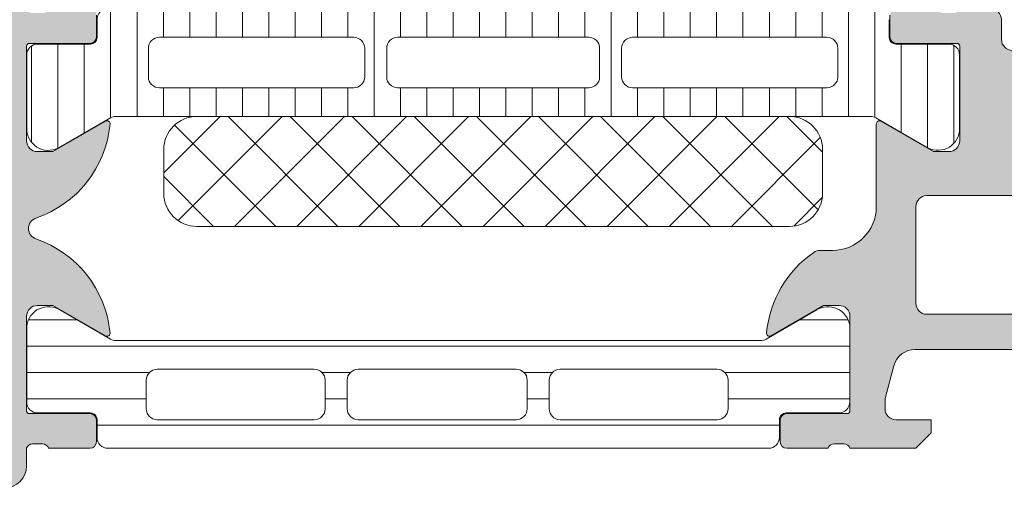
# Model space of a CAD drawing. Header units: millimetres. Extents: x 213386 to 506888, y 183055 to 450952.
# Tile 883 of 1056: x 399549 to 399594, y 334446 to 334467. Entities that reach past the tile are written whole.
import ezdxf

# ---------------------------------------------------------------- set-up
doc = ezdxf.new("R2010")
doc.units = ezdxf.units.MM
doc.layers.add('FASÁDA DETAILNÍ', color=255, linetype='Continuous', lineweight=0)
doc.layers.add('NOVA', color=255, linetype='Continuous', lineweight=0)

# ---------------------------------------------------------------- blocks, each defined once
blk = doc.blocks.new('A$C69D17D4D')
at = {"layer": 'FASÁDA DETAILNÍ'}
h = blk.add_hatch(color=256, dxfattribs=at)
edge = h.paths.add_edge_path()
edge.add_arc((1643.317992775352, 16764.49986385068), 0.5000674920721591, 0.007732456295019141, 89.99226754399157)
edge.add_line((1643.318060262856, 16764.99993133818), (1639.318060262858, 16764.99993133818))
edge.add_arc((1639.31812775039, 16764.49986385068), 0.5000674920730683, 90.00773245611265, 179.992267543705)
edge.add_line((1638.818060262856, 16764.49993133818), (1638.818060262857, 16763.19988251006))
edge.add_arc((1639.318097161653, 16763.19991940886), 0.5000369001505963, 180.0042279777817, 269.9957720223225)
edge.add_line((1639.318060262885, 16762.69988251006), (1639.818060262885, 16762.69988251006))
edge.add_line((1639.818060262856, 16762.69988251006), (1639.818060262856, 16763.69988251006))
edge.add_line((1639.818060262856, 16763.69988251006), (1641.318060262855, 16763.69988251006))
edge.add_arc((1641.318097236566, 16762.69991948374), 0.9999630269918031, -0.002118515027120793, 90.0021185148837, ccw=False)
edge.add_line((1642.318060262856, 16762.69988251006), (1642.318060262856, 16758.69988251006))
edge.add_arc((1641.31798339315, 16758.69995937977), 1.000076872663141, 270.00440397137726, 359.99559602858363, ccw=False)
edge.add_line((1641.318060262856, 16757.69988251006), (1639.818060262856, 16757.69988251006))
edge.add_line((1639.818060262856, 16757.69988251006), (1639.818060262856, 16758.69988251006))
edge.add_line((1639.818060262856, 16758.69988251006), (1639.318060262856, 16758.69988251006))
edge.add_arc((1639.318002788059, 16758.19993998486), 0.499942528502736, 89.99341311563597, 180.0065868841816)
edge.add_line((1638.818060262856, 16758.19988251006), (1638.818060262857, 16755.39989471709))
edge.add_arc((1639.318060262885, 16755.39989471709), 0.5000000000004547, 180, 270.000000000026)
edge.add_line((1639.318060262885, 16754.89989471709), (1639.518060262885, 16754.89989471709))
edge.add_arc((1639.518060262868, 16755.39989471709), 0.5, 270, 360)
edge.add_line((1640.018060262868, 16755.39989471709), (1640.018060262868, 16755.89989471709))
edge.add_arc((1640.518095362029, 16755.89985961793), 0.5000351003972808, 90.00402178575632, 179.9959782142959, ccw=False)
edge.add_line((1640.518060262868, 16756.39989471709), (1641.318063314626, 16756.39989471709))
edge.add_arc((1641.31804675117, 16755.89987815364), 0.5000165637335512, 0.0018979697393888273, 89.99810203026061, ccw=False)
edge.add_line((1641.818063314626, 16755.89989471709), (1641.818063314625, 16724.59990082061))
edge.add_line((1641.818063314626, 16724.59990082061), (1641.38566668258, 16718.56144319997))
edge.add_arc((1640.386446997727, 16718.59989926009), 0.9999594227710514, 270.00000000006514, 357.79599713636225, ccw=False)
edge.add_line((1640.386446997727, 16717.59993983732), (1633.717994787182, 16717.59993983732))
edge.add_arc((1633.717994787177, 16718.09993983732), 0.5, 179.9999999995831, 269.99999999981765, ccw=False)
edge.add_line((1633.217994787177, 16718.09993983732), (1633.217994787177, 16718.99993983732))
edge.add_arc((1632.717994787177, 16718.99993983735), 0.4999999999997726, 0, 90.00000000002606)
edge.add_line((1632.717994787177, 16719.49993983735), (1631.317993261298, 16719.49993983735))
edge.add_arc((1631.050472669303, 16719.57877628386), 0.2788950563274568, 268.835410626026, 343.580123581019, ccw=False)
edge.add_line((1631.044804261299, 16719.29993883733), (1630.591210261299, 16719.29993883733))
edge.add_arc((1630.585549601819, 16719.57880693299), 0.2789255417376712, 196.4245945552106, 271.1628700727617, ccw=False)
edge.add_line((1630.31800626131, 16719.49993983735), (1628.437995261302, 16719.49993983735))
edge.add_arc((1628.43799526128, 16719.19993983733), 0.3000000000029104, 89.99999999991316, 179.9999999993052)
edge.add_line((1628.137995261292, 16719.19993983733), (1628.137995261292, 16718.21996551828))
edge.add_arc((1628.43799526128, 16718.21996551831), 0.2999999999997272, 180.0000000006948, 270.0000000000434)
edge.add_line((1628.43799526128, 16717.91996551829), (1631.19799326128, 16717.91996551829))
edge.add_arc((1631.197993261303, 16717.79996551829), 0.1199999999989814, 0, 90.00000000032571, ccw=False)
edge.add_line((1631.317993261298, 16717.79996551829), (1631.317993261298, 16713.49993983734))
edge.add_arc((1630.817993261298, 16713.49993983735), 0.5, -90, 0, ccw=False)
edge.add_line((1630.817993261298, 16712.99993983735), (1630.117993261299, 16712.99993983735))
edge.add_line((1630.117993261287, 16712.99993983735), (1627.725172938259, 16714.38143529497))
edge.add_arc((1627.65611304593, 16714.26182005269), 0.1381197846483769, 60.00000000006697, 180)
edge.add_line((1627.517993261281, 16714.26182005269), (1627.517993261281, 16710.49993983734))
edge.add_arc((1625.517993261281, 16710.49993983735), 1.999999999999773, -89.99999999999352, 0, ccw=False)
edge.add_line((1625.517993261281, 16708.49993983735), (1624.949997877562, 16708.49993983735))
edge.add_arc((1624.949997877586, 16707.99993983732), 0.500000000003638, 90.0000000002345, 124.4790717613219)
edge.add_arc((1627.497471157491, 16704.29044123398), 4.999999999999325, 124.4790717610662, 174.6507719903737)
edge.add_arc((1622.656119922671, 16704.73805962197), 0.138119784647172, 172.2975625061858, 299.9999999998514)
edge.add_line((1622.725179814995, 16704.61844437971), (1625.118000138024, 16705.99993983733))
edge.add_line((1625.118000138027, 16705.99993983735), (1625.818000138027, 16705.99993983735))
edge.add_arc((1625.818000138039, 16705.49993983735), 0.5, 0, 90, ccw=False)
edge.add_line((1626.318000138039, 16705.49993983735), (1626.318000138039, 16701.19991415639))
edge.add_arc((1626.198000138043, 16701.19991415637), 0.1199999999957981, -90.00000000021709, 0, ccw=False)
edge.add_line((1626.198000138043, 16701.07991415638), (1623.438002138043, 16701.07991415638))
edge.add_arc((1623.43800213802, 16700.77991415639), 0.3000000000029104, 89.99999999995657, 179.9999999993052)
edge.add_line((1623.138002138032, 16700.77991415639), (1623.138002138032, 16699.79993983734))
edge.add_arc((1623.43800213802, 16699.79993983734), 0.2999999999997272, 180.0000000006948, 270.0000000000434)
edge.add_line((1623.43800213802, 16699.49993983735), (1625.318013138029, 16699.49993983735))
edge.add_arc((1625.58555647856, 16699.42107274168), 0.2789255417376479, 88.83712992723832, 163.5754054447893, ccw=False)
edge.add_line((1625.591217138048, 16699.69994083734), (1626.044811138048, 16699.69994083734))
edge.add_arc((1626.050479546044, 16699.42110339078), 0.2788950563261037, 16.41987641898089, 91.16458937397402, ccw=False)
edge.add_line((1626.318000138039, 16699.49993983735), (1629.318058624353, 16699.49993983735))
edge.add_line((1629.31805862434, 16699.49993983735), (1630.018161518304, 16700.20001220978))
edge.add_line((1630.018161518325, 16700.20001220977), (1630.018161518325, 16700.80001831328))
edge.add_line((1630.018161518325, 16700.80001831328), (1628.418155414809, 16700.80001831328))
edge.add_arc((1628.418164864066, 16701.30002776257), 0.5000094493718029, 180.0010827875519, 269.99891721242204, ccw=False)
edge.add_line((1627.918155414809, 16701.30001831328), (1627.918155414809, 16701.69544639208))
edge.add_arc((1628.41815541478, 16701.69544639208), 0.4999999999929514, 164.9999999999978, 180, ccw=False)
edge.add_line((1627.935192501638, 16701.82485591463), (1628.319401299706, 16703.25874266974))
edge.add_arc((1629.28532712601, 16702.99992362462), 1.000000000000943, 89.99999999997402, 164.9999999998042, ccw=False)
edge.add_line((1629.28532712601, 16703.99992362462), (1635.018149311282, 16703.99992362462))
edge.add_line((1635.018149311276, 16703.99992362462), (1635.018149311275, 16700.80001831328))
edge.add_line((1635.018149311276, 16700.80001831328), (1634.218161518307, 16700.80001831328))
edge.add_line((1634.218161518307, 16700.80001831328), (1634.218161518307, 16700.20001220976))
edge.add_line((1634.218161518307, 16700.20001220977), (1635.430594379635, 16699.50003052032))
edge.add_line((1635.430594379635, 16699.50003052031), (1636.518149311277, 16699.50003052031))
edge.add_line((1636.518149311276, 16699.50003052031), (1636.518149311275, 16714.49993983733))
edge.add_arc((1637.018149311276, 16714.49993983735), 0.5000000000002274, 90, 180, ccw=False)
edge.add_line((1637.018149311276, 16714.99993983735), (1642.818060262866, 16714.99993983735))
edge.add_arc((1642.818060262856, 16715.99993983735), 1, 269.999999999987, 360)
edge.add_line((1643.818060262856, 16715.99993983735), (1643.818060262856, 16764.4999313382))
edge = h.paths.add_edge_path(flags=16)
edge.add_line((1634.218161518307, 16705.59992362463), (1629.818161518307, 16705.59992362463))
edge.add_arc((1629.818161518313, 16706.09992362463), 0.5, 180, 270, ccw=False)
edge.add_line((1629.318161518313, 16706.09992362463), (1629.318161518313, 16710.49992362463))
edge.add_arc((1629.818161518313, 16710.49992362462), 0.5, 90, 180, ccw=False)
edge.add_line((1629.818161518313, 16710.99992362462), (1634.218161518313, 16710.99992362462))
edge.add_arc((1634.218161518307, 16710.49992362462), 0.5, 0, 90, ccw=False)
edge.add_line((1634.718161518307, 16710.49992362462), (1634.718161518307, 16706.09992362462))
edge.add_arc((1634.218161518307, 16706.09992362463), 0.5, -90, 0, ccw=False)
h = blk.add_hatch(color=256, dxfattribs=at)
edge = h.paths.add_edge_path()
edge.add_arc((1588.938067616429, 16701.20006205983), 0.1199999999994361, 180, 270.0000000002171)
edge.add_line((1588.938067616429, 16701.08006205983), (1591.698065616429, 16701.08006205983))
edge.add_arc((1591.698065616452, 16700.78006205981), 0.3000000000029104, 6.947971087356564e-10, 90.00000000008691, ccw=False)
edge.add_line((1591.998065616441, 16700.78006205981), (1591.998065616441, 16699.80008774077))
edge.add_arc((1591.698065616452, 16699.80008774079), 0.2999999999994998, 269.99999999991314, 359.9999999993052, ccw=False)
edge.add_line((1591.698065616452, 16699.50008774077), (1589.818054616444, 16699.50008774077))
edge.add_arc((1589.550511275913, 16699.42122064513), 0.2789255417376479, 16.42459455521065, 91.16287007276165)
edge.add_line((1589.544850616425, 16699.70008874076), (1589.091256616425, 16699.70008874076))
edge.add_arc((1589.085588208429, 16699.42125129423), 0.2788950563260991, 88.83541062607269, 163.5801235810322)
edge.add_line((1588.818067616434, 16699.50008774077), (1588.818067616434, 16698.69991302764))
edge.add_arc((1587.818067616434, 16698.69991302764), 0.9999999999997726, -89.99999999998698, 0, ccw=False)
edge.add_line((1587.818067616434, 16697.69991302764), (1584.318060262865, 16697.69991302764))
edge.add_arc((1584.318080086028, 16698.69993285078), 1.000019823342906, 180.0011357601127, 269.99886423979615, ccw=False)
edge.add_line((1583.318060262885, 16698.69991302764), (1583.318060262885, 16699.19991302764))
edge.add_line((1583.318060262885, 16699.19991302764), (1585.818060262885, 16699.19991302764))
edge.add_arc((1585.818014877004, 16700.19995841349), 1.000045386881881, 270.0026002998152, 359.99739970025)
edge.add_line((1586.818060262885, 16700.19991302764), (1586.818060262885, 16701.49993133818))
edge.add_arc((1585.818007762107, 16701.49987883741), 1.000052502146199, 0.003007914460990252, 89.99699208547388)
edge.add_line((1585.818060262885, 16702.49993133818), (1578.818060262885, 16702.49993133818))
edge.add_arc((1578.318060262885, 16701.97480958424), 0.7250881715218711, 46.4038161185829, 133.5961838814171)
edge.add_line((1577.818060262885, 16702.49993133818), (1571.78397212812, 16702.49993133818))
edge.add_arc((1571.784024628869, 16701.49987883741), 1.00005250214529, 90.00300791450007, 179.996992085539)
edge.add_line((1570.78397212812, 16701.49993133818), (1570.78397212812, 16700.19991302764))
edge.add_arc((1571.784017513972, 16700.19995841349), 1.000045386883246, 180.00260029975, 269.9973997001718)
edge.add_line((1571.78397212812, 16699.19991302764), (1573.318060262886, 16699.19991302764))
edge.add_line((1573.318060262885, 16699.19991302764), (1573.318060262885, 16698.59990692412))
edge.add_line((1573.318060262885, 16698.59990692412), (1572.21805415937, 16697.49993133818))
edge.add_line((1572.21805415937, 16697.49993133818), (1568.818060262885, 16697.49993133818))
edge.add_line((1568.818060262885, 16697.49993133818), (1568.818060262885, 16724.49983215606))
edge.add_line((1568.818060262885, 16724.49983215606), (1572.218054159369, 16724.49983215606))
edge.add_line((1572.218054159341, 16724.49983215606), (1573.318060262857, 16723.39985657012))
edge.add_line((1573.318060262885, 16723.39985657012), (1573.318060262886, 16722.7998504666))
edge.add_line((1573.318060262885, 16722.7998504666), (1571.78397212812, 16722.7998504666))
edge.add_arc((1571.784017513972, 16721.79980508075), 1.000045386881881, 90.00260029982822, 179.9973997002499)
edge.add_line((1570.78397212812, 16721.7998504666), (1570.78397212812, 16720.49983215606))
edge.add_arc((1571.784024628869, 16720.49988465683), 1.000052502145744, 180.003007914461, 269.9969920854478)
edge.add_line((1571.783972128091, 16719.49983215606), (1577.818060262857, 16719.49983215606))
edge.add_arc((1578.318060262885, 16720.02495391), 0.7250881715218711, 226.4038161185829, 313.5961838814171)
edge.add_line((1578.818060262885, 16719.49983215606), (1585.818060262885, 16719.49983215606))
edge.add_arc((1585.818007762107, 16720.49988465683), 1.00005250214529, 270.0030079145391, 359.996992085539)
edge.add_line((1586.818060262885, 16720.49983215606), (1586.818060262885, 16721.7998504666))
edge.add_arc((1585.818014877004, 16721.79980508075), 1.000045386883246, 0.00260029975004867, 89.9973997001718)
edge.add_line((1585.818060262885, 16722.7998504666), (1583.318060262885, 16722.7998504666))
edge.add_line((1583.318060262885, 16722.7998504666), (1583.318060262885, 16723.2998504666))
edge.add_arc((1584.318080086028, 16723.29983064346), 1.00001982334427, 90.00113576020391, 179.9988642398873, ccw=False)
edge.add_line((1584.318060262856, 16724.2998504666), (1588.818060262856, 16724.2998504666))
edge.add_arc((1588.818070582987, 16723.7998607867), 0.4999896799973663, -0.0011826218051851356, 90.00118262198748, ccw=False)
edge.add_line((1589.318060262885, 16723.7998504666), (1589.318060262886, 16722.7998504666))
edge.add_line((1589.318060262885, 16722.7998504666), (1588.518057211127, 16722.7998504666))
edge.add_line((1588.518057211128, 16722.7998504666), (1588.518057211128, 16719.79983520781))
edge.add_arc((1588.818064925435, 16719.79983251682), 0.3000077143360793, 179.9994860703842, 270.0005139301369)
edge.add_arc((1589.085588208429, 16719.57866124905), 0.2788950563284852, 196.4198764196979, 271.1645893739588)
edge.add_line((1589.091256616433, 16719.29982380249), (1589.544850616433, 16719.29982380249))
edge.add_arc((1589.550511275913, 16719.57869189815), 0.2789255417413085, 268.8371299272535, 343.5754054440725)
edge.add_line((1589.818054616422, 16719.49982480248), (1591.698065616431, 16719.49982480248))
edge.add_arc((1591.698065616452, 16719.19982480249), 0.2999999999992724, 0, 90.00000000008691, ccw=False)
edge.add_line((1591.998065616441, 16719.19982480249), (1591.998065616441, 16718.21985048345))
edge.add_arc((1591.698065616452, 16718.21985048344), 0.2999999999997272, -90.00000000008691, 0, ccw=False)
edge.add_line((1591.698065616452, 16717.91985048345), (1588.938067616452, 16717.91985048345))
edge.add_arc((1588.938067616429, 16717.79985048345), 0.1200000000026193, 89.99999999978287, 179.999999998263)
edge.add_line((1588.818067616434, 16717.79985048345), (1588.818067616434, 16713.4998248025))
edge.add_arc((1589.318067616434, 16713.49982480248), 0.5, 180, 269.9999999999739)
edge.add_line((1589.318067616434, 16712.99982480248), (1590.018067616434, 16712.99982480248))
edge.add_line((1590.018067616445, 16712.99982480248), (1592.410887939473, 16714.3813202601))
edge.add_arc((1592.479947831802, 16714.26170501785), 0.1381197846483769, -7.7024374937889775, 119.99999999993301, ccw=False)
edge.add_arc((1587.638596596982, 16714.70932340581), 4.999999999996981, 288.7094007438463, 354.6507719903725, ccw=False)
edge.add_arc((1589.402822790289, 16709.49995627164), 0.4999999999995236, 108.7094007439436, 251.2905992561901)
edge.add_arc((1587.638596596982, 16704.29058913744), 5.000000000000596, 5.349228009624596, 71.29059925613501, ccw=False)
edge.add_arc((1592.479947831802, 16704.73820752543), 0.1381197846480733, -120.00000000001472, 7.702437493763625, ccw=False)
edge.add_line((1592.410887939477, 16704.61859228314), (1590.01806761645, 16706.00008774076))
edge.add_line((1590.018067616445, 16706.00008774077), (1589.318067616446, 16706.00008774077))
edge.add_arc((1589.318067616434, 16705.50008774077), 0.5, 89.99999999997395, 180)
edge.add_line((1588.818067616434, 16705.50008774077), (1588.818067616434, 16701.20006205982))
edge = h.paths.add_edge_path(flags=16)
edge.add_arc((1570.918066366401, 16716.49983978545), 0.5, 90, 180)
edge.add_line((1570.418066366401, 16716.49983978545), (1570.418066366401, 16704.49993133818))
edge.add_arc((1570.918066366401, 16704.49993133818), 0.5, 180, 270)
edge.add_line((1570.918066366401, 16703.99993133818), (1586.618048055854, 16703.99993133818))
edge.add_arc((1586.618048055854, 16704.49993133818), 0.5, 270, 360)
edge.add_line((1587.118048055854, 16704.49993133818), (1587.118048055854, 16716.49983978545))
edge.add_arc((1586.618048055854, 16716.49983978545), 0.5, 0, 90)
edge.add_line((1586.618048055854, 16716.99983978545), (1585.118048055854, 16716.99983978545))
edge.add_line((1585.118048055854, 16716.99983978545), (1585.118048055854, 16717.49983978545))
edge.add_arc((1584.618048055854, 16717.49983978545), 0.5, 0, 90)
edge.add_line((1584.618048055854, 16717.99983978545), (1572.918066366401, 16717.99983978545))
edge.add_arc((1572.918066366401, 16717.49983978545), 0.5, 90, 180)
edge.add_line((1572.418066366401, 16717.49983978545), (1572.418066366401, 16716.99983978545))
edge.add_line((1572.418066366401, 16716.99983978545), (1570.918066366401, 16716.99983978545))
h = blk.add_hatch(dxfattribs=at)
h.set_pattern_fill('LINIE', color=256, scale=1.2, angle=90, style=0)
h.set_pattern_definition([(90, (19.28296211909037, -0.6246130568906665), (-1.2, 7.347638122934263e-17), [])])
edge = h.paths.add_edge_path()
edge.add_arc((1628.407976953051, 16718.19074167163), 0.2999999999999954, -179.99792470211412, -89.99792470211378, ccw=False)
edge.add_line((1628.107976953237, 16718.19073080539), (1628.107948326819, 16719.00106213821))
edge.add_arc((1627.607951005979, 16719.00104670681), 0.4999973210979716, 0.001768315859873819, 90.0023822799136)
edge.add_line((1627.607930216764, 16719.50104402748), (1626.766857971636, 16719.50236457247))
edge.add_arc((1626.766857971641, 16719.70236457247), 0.1999999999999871, -179.99999999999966, -89.99999999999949, ccw=False)
edge.add_line((1626.566857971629, 16719.70236457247), (1626.566857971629, 16723.80236457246))
edge.add_arc((1626.066857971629, 16723.80236457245), 0.5000000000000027, -5.216109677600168e-13, 89.99999999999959)
edge.add_line((1626.066857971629, 16724.30236457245), (1625.236108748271, 16724.30236457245))
edge.add_arc((1625.236108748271, 16723.30236457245), 0.9999999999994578, 90.00000000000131, 164.9999999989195)
edge.add_line((1624.270182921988, 16723.56118361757), (1624.06685797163, 16722.80236457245))
edge.add_line((1624.066857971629, 16722.80236457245), (1625.066857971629, 16722.80236457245))
edge.add_line((1625.066857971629, 16722.80236457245), (1625.066857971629, 16720.50236457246))
edge.add_arc((1624.062731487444, 16720.50407381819), 1.004127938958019, -89.76591227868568, -0.09753001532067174, ccw=False)
edge.add_line((1624.066833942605, 16719.49995425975), (1621.066955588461, 16719.49995425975))
edge.add_arc((1621.070983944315, 16720.50407360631), 1.004127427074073, 180.0975179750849, 269.77014032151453, ccw=False)
edge.add_line((1620.066857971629, 16720.50236457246), (1620.066857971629, 16722.80236457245))
edge.add_line((1620.066857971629, 16722.80236457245), (1621.066857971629, 16722.80236457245))
edge.add_line((1621.066857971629, 16722.80236457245), (1620.863533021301, 16723.56118361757))
edge.add_arc((1619.897607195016, 16723.30236457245), 1.000000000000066, 15.00000000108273, 89.99999999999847)
edge.add_line((1619.897607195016, 16724.30236457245), (1619.066857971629, 16724.30236457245))
edge.add_arc((1619.066857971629, 16723.80236457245), 0.4999999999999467, 89.99999999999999, 180)
edge.add_line((1618.566857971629, 16723.80236457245), (1618.566857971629, 16719.70236457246))
edge.add_arc((1618.362684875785, 16719.70409312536), 0.2041804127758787, -88.8441310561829, -0.4850610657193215, ccw=False)
edge.add_line((1618.366803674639, 16719.49995425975), (1592.525436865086, 16719.49993133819))
edge.add_arc((1592.525452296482, 16718.99993401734), 0.4999973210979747, 90.00176831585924, 180.002382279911)
edge.add_line((1592.02545497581, 16718.99991322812), (1592.025483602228, 16718.18958189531))
edge.add_arc((1591.725483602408, 16718.18957102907), 0.299999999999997, -89.9979247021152, 0.0020752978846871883, ccw=False)
edge.add_line((1591.725494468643, 16717.88957102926), (1589.325496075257, 16717.88981604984))
edge.add_arc((1589.325511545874, 16717.38982007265), 0.499995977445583, 90.00177281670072, 180.0023777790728)
edge.add_line((1588.825515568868, 16717.38979932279), (1588.825642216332, 16713.91325782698))
edge.add_arc((1589.815455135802, 16714.05560432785), 0.99999607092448, 188.1836833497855, 302.7290913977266)
edge.add_line((1590.356120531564, 16713.21437126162), (1592.639729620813, 16714.53292369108))
edge.add_arc((1592.889745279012, 16714.09992002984), 0.5000000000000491, 90.00213520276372, 120.00207189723, ccw=False)
edge.add_line((1592.889726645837, 16714.59992002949), (1627.243995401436, 16714.60100634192))
edge.add_arc((1627.244012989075, 16714.10100634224), 0.5000000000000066, 60.00207869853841, 90.00201539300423, ccw=False)
edge.add_line((1627.493997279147, 16714.53402811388), (1629.777701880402, 16713.21564111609))
edge.add_arc((1630.318306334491, 16714.05691334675), 0.9999960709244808, 237.2750591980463, 351.8204672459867)
edge.add_line((1631.308129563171, 16713.91463854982), (1631.308002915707, 16717.39118004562))
edge.add_arc((1630.808006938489, 16717.391164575), 0.4999959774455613, 0.001772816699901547, 90.00237777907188)
edge.add_line((1630.807986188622, 16717.89116055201), (1628.407987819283, 16717.8907416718))
edge = h.paths.add_edge_path(flags=16)
edge.add_line((1604.216864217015, 16717.70046606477), (1604.216864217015, 16716.40047195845))
edge.add_arc((1603.716867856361, 16716.4004683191), 0.4999963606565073, -90.00041704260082, 0.00041704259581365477, ccw=False)
edge.add_line((1603.716864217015, 16715.90047195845), (1594.86687032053, 16715.90047195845))
edge.add_arc((1594.866866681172, 16716.4004683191), 0.4999963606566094, -180.000417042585, -89.99958295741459, ccw=False)
edge.add_line((1594.366870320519, 16716.40047195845), (1594.366870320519, 16717.70046606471))
edge.add_arc((1594.866870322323, 16717.70048263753), 0.5000000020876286, 90.00000020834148, 180.0018991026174, ccw=False)
edge.add_line((1594.866870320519, 16718.2004826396), (1603.716864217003, 16718.2004826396))
edge.add_arc((1603.716864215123, 16717.70048263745), 0.5000000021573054, -0.0018990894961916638, 89.99999978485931, ccw=False)
edge = h.paths.add_edge_path(flags=16)
edge.add_arc((1614.416870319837, 16717.7004826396), 0.4999999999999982, -2.2737367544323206e-13, 90.000000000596, ccw=False)
edge.add_line((1614.916870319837, 16717.7004826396), (1614.916870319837, 16716.40047195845))
edge.add_arc((1614.416870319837, 16716.40047195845), 0.4999999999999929, -90.00000000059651, -2.8421709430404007e-13, ccw=False)
edge.add_line((1614.416870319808, 16715.90047195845), (1605.716864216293, 16715.90047195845))
edge.add_arc((1605.716864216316, 16716.40047195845), 0.5000000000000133, 180.0000000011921, 269.99999999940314, ccw=False)
edge.add_line((1605.216864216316, 16716.40047195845), (1605.216864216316, 16717.7004826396))
edge.add_arc((1605.716864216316, 16717.7004826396), 0.5000000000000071, 90.0000000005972, 180.0000000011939, ccw=False)
edge.add_line((1605.716864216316, 16718.2004826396), (1614.416870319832, 16718.2004826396))
edge = h.paths.add_edge_path(flags=16)
edge.add_arc((1616.416866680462, 16716.4004683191), 0.4999963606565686, -180.00041704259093, -89.99958295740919, ccw=False)
edge.add_line((1615.916870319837, 16716.40047195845), (1615.916870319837, 16717.70046606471))
edge.add_arc((1616.416870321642, 16717.70048263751), 0.5000000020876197, 90.00000020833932, 180.0018991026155, ccw=False)
edge.add_line((1616.416870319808, 16718.2004826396), (1625.266879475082, 16718.2004826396))
edge.add_arc((1625.266879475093, 16717.70049789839), 0.4999847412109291, -6.252776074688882e-13, 90.00000000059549, ccw=False)
edge.add_line((1625.766864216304, 16717.70049789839), (1625.766864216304, 16716.40048721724))
edge.add_arc((1625.266848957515, 16716.40048721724), 0.5000152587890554, -90.00000000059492, 1.0800249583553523e-12, ccw=False)
edge.add_line((1625.266848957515, 16715.90047195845), (1616.416870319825, 16715.90047195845))
h = blk.add_hatch(dxfattribs=at)
h.set_pattern_fill('NETZ', color=256, scale=2, angle=45, style=0)
h.set_pattern_definition([(45, (1610.066983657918, 16714.59919654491), (-1.414213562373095, 1.414213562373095), []), (135, (1610.066983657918, 16714.59919654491), (-1.414213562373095, -1.414213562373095), [])])
h.paths.add_polyline_path([(1623.566983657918, 16709.59919654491, 0.4142135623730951), (1625.066983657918, 16711.09919654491), (1625.066983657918, 16713.09919654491, 0.4142135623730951), (1623.566983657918, 16714.59919654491), (1596.566983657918, 16714.59919654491, 0.4142135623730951), (1595.066983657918, 16713.09919654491), (1595.066983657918, 16711.09919654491, 0.4142135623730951), (1596.566983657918, 16709.59919654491)])
h = blk.add_hatch(dxfattribs=at)
h.set_pattern_fill('_USER', color=256, scale=1.2, angle=180, style=0, pattern_type=0)
h.set_pattern_definition([(180, (1626.318060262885, 16699.49993133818), (-1.469551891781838e-16, -1.2), [])])
edge = h.paths.add_edge_path()
edge.add_line((1622.49395041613, 16704.46694312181), (1624.77760726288, 16705.78541283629))
edge.add_arc((1625.318242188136, 16704.9441601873), 0.9999960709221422, 8.181608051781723, 122.7270160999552, ccw=False)
edge.add_line((1626.308060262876, 16705.08647083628), (1626.308060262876, 16701.60992933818))
edge.add_arc((1625.808064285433, 16701.60992669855), 0.4999959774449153, -90.00030248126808, 0.00030248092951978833, ccw=False)
edge.add_line((1625.808061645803, 16701.10993072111), (1623.408063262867, 16701.11026267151))
edge.add_arc((1623.408063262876, 16700.81026267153), 0.2999999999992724, 89.99999999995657, 180)
edge.add_line((1623.108063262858, 16700.81026267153), (1623.108063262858, 16699.99993133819))
edge.add_arc((1622.608065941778, 16699.99992865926), 0.4999973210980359, -90.00030698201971, 0.0003069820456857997, ccw=False)
edge.add_line((1622.608063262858, 16699.49993133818), (1592.525588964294, 16699.49993133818))
edge.add_arc((1592.525586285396, 16699.99992865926), 0.4999973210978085, 179.9996930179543, 270.00030698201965, ccw=False)
edge.add_line((1592.025588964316, 16699.99993133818), (1592.025588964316, 16700.81026267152))
edge.add_arc((1591.725588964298, 16700.81026267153), 0.2999999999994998, 0, 90.00000000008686)
edge.add_line((1591.725588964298, 16701.11026267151), (1589.325590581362, 16701.10993072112))
edge.add_arc((1589.325587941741, 16701.60992669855), 0.499995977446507, 179.9996975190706, 270.00030248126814, ccw=False)
edge.add_line((1588.825591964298, 16701.60992933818), (1588.825591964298, 16705.08647083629))
edge.add_arc((1589.815410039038, 16704.9441601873), 0.9999960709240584, 57.27298390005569, 171.8183919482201, ccw=False)
edge.add_line((1590.356044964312, 16705.7854128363), (1592.639701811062, 16704.46694312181))
edge.add_arc((1592.889701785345, 16704.89995583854), 0.5000000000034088, 240.0000034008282, 269.9999400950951)
edge.add_line((1592.889701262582, 16704.39995583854), (1622.243950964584, 16704.39995583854))
edge.add_arc((1622.243950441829, 16704.89995583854), 0.5000000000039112, 270.0000599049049, 299.9999965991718)
edge = h.paths.add_edge_path(flags=16)
edge.add_line((1601.917233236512, 16703.0999450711), (1594.76720882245, 16703.09992981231))
edge.add_arc((1594.767252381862, 16702.59988625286), 0.500043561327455, 90.00499110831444, 179.9950088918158)
edge.add_line((1594.26720882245, 16702.59992981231), (1594.26720882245, 16701.2999210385))
edge.add_arc((1594.767221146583, 16701.29994862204), 0.5000123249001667, 180.0031607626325, 269.9985877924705)
edge.add_line((1594.76720882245, 16700.79993629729), (1601.917233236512, 16700.79993629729))
edge.add_arc((1601.917189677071, 16701.29997985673), 0.500043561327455, 270.0049911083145, 359.9950088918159)
edge.add_line((1602.417233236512, 16701.29993629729), (1602.417233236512, 16702.5999450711))
edge.add_arc((1601.917189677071, 16702.59990151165), 0.5000435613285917, 0.004991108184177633, 89.99500889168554)
edge = h.paths.add_edge_path(flags=16)
edge.add_line((1620.267232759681, 16703.0999450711), (1613.117206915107, 16703.0999450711))
edge.add_arc((1613.117250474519, 16702.59990151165), 0.500043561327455, 90.00499110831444, 179.9950088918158)
edge.add_line((1612.617206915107, 16702.5999450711), (1612.617206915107, 16701.29993629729))
edge.add_arc((1613.117250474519, 16701.29997985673), 0.5000435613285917, 180.0049911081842, 269.9950088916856)
edge.add_line((1613.117206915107, 16700.79993629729), (1620.267232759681, 16700.79993629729))
edge.add_arc((1620.26718920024, 16701.29997985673), 0.500043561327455, 270.0049911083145, 359.9950088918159)
edge.add_line((1620.767232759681, 16701.29993629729), (1620.767232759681, 16702.5999450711))
edge.add_arc((1620.26718920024, 16702.59990151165), 0.5000435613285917, 0.004991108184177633, 89.99500889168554)
edge = h.paths.add_edge_path(flags=16)
edge.add_line((1611.117206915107, 16703.0999450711), (1603.917233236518, 16703.0999450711))
edge.add_arc((1603.917182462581, 16702.59999584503), 0.4999492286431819, 89.99418114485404, 180.0058188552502)
edge.add_line((1603.417233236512, 16702.5999450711), (1603.417233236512, 16701.29993629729))
edge.add_arc((1603.917182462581, 16701.29988552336), 0.4999492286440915, 179.9941811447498, 270.0058188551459)
edge.add_line((1603.917233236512, 16700.79993629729), (1611.117206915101, 16700.79993629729))
edge.add_arc((1611.117257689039, 16701.29988552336), 0.4999492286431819, 269.9941811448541, 360.0058188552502)
edge.add_line((1611.617206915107, 16701.29993629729), (1611.617206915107, 16702.5999450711))
edge.add_arc((1611.117257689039, 16702.59999584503), 0.4999492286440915, 359.9941811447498, 450.0058188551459)
for p, q in [((1592.02545497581, 16718.99991322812), (1592.025483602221, 16718.18958189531)), ((1628.107976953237, 16718.19073080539), (1628.107948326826, 16719.00106213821)), ((1594.866870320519, 16718.2004826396), (1603.716864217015, 16718.2004826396)), ((1605.716864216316, 16718.2004826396), (1614.416870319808, 16718.2004826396)), ((1616.416870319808, 16718.2004826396), (1625.266879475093, 16718.2004826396)), ((1591.725494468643, 16717.88957102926), (1589.325496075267, 16717.88981604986)), ((1594.366870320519, 16716.40047195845), (1594.366870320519, 16717.70046606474)), ((1604.216864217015, 16717.70046606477), (1604.216864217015, 16716.40047195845)), ((1605.216864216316, 16716.40047195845), (1605.216864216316, 16717.7004826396)), ((1614.916870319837, 16717.7004826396), (1614.916870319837, 16716.40047195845)), ((1615.916870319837, 16716.40047195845), (1615.916870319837, 16717.70046606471)), ((1625.766864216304, 16717.70049789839), (1625.766864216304, 16716.40048721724)), ((1630.807986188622, 16717.89116055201), (1628.407987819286, 16717.89074167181)), ((1588.825515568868, 16717.38979932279), (1588.825642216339, 16713.91325782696)), ((1631.308129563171, 16713.91463854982), (1631.308002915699, 16717.39118004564)), ((1603.716864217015, 16715.90047195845), (1594.866870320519, 16715.90047195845)), ((1614.416870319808, 16715.90047195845), (1605.716864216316, 16715.90047195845)), ((1625.266848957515, 16715.90047195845), (1616.416870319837, 16715.90047195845)), ((1590.356120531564, 16713.21437126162), (1592.639729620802, 16714.53292369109)), ((1592.889726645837, 16714.59992002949), (1627.243995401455, 16714.60100634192)), ((1627.493997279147, 16714.53402811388), (1629.777701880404, 16713.21564111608))]:
    blk.add_line(p, q, dxfattribs=at)
for points in [[(1633.717994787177, 16717.59993983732, -0.4142135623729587), (1633.217994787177, 16718.09993983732), (1633.217994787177, 16718.99993983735, 0.4142135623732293), (1632.717994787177, 16719.49993983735)], [(1628.137995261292, 16719.19993983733), (1628.137995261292, 16718.21996551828, 0.414213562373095), (1628.43799526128, 16717.91996551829), (1631.197993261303, 16717.91996551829, -0.414213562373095), (1631.317993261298, 16717.79996551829), (1631.317993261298, 16713.49993983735, -0.414213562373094), (1630.817993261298, 16712.99993983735), (1630.117993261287, 16712.99993983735), (1627.725172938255, 16714.38143529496, 0.5773502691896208), (1627.517993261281, 16714.26182005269), (1627.517993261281, 16710.49993983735, -0.4142135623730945), (1625.517993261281, 16708.49993983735), (1624.949997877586, 16708.49993983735, 0.1515887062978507), (1624.666945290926, 16708.41210634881, 0.2224807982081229), (1622.519246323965, 16704.75657158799, 0.6230654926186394), (1622.725179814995, 16704.61844437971), (1625.118000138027, 16705.99993983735), (1625.818000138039, 16705.99993983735, -0.414213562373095), (1626.318000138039, 16705.49993983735), (1626.318000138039, 16701.19991415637, -0.414213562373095), (1626.198000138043, 16701.07991415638), (1623.43800213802, 16701.07991415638, 0.414213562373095), (1623.138002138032, 16700.77991415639), (1623.138002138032, 16699.79993983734, 0.414213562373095), (1623.43800213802, 16699.49993983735), (1625.31801313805, 16699.49993983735, -0.3381811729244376), (1625.591217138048, 16699.69994083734), (1626.044811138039, 16699.69994083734, -0.338212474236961), (1626.318000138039, 16699.49993983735), (1629.31805862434, 16699.49993983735), (1630.018161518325, 16700.20001220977), (1630.018161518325, 16700.80001831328), (1628.418155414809, 16700.80001831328, -0.4142024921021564), (1627.918155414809, 16701.30001831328), (1627.918155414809, 16701.69544639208, -0.06554346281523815), (1627.935192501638, 16701.82485591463), (1628.319401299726, 16703.25874266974, -0.339454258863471), (1629.28532712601, 16703.99992362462), (1635.018149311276, 16703.99992362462)], [(1591.998065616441, 16719.19982480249), (1591.998065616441, 16718.21985048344, -0.414213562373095), (1591.698065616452, 16717.91985048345), (1588.938067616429, 16717.91985048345, 0.414213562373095), (1588.818067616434, 16717.79985048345), (1588.818067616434, 16713.49982480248, 0.414213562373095), (1589.318067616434, 16712.99982480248), (1590.018067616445, 16712.99982480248), (1592.410887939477, 16714.38132026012, -0.6230654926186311), (1592.616821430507, 16714.24319305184, -0.295935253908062), (1589.242438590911, 16709.97353510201, 0.717126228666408), (1589.242438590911, 16709.02637744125, -0.295935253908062), (1592.616821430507, 16704.75671949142, -0.6230654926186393), (1592.410887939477, 16704.61859228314), (1590.018067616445, 16706.00008774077), (1589.318067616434, 16706.00008774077, 0.414213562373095), (1588.818067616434, 16705.50008774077), (1588.818067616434, 16701.20006205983, 0.414213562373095), (1588.938067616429, 16701.08006205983), (1591.698065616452, 16701.08006205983, -0.414213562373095), (1591.998065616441, 16700.78006205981), (1591.998065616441, 16699.80008774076, -0.414213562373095), (1591.698065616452, 16699.50008774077), (1589.818054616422, 16699.50008774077, 0.3381811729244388), (1589.544850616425, 16699.70008874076), (1589.091256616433, 16699.70008874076, 0.338212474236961), (1588.818067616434, 16699.50008774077), (1588.818067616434, 16698.69991302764, -0.414213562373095), (1587.818067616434, 16697.69991302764)]]:
    blk.add_lwpolyline(points, format="xyb", dxfattribs=at)
for points in [[(1596.566983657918, 16714.59919654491), (1623.566983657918, 16714.59919654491, -0.414213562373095), (1625.066983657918, 16713.09919654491), (1625.066983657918, 16711.09919654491, -0.414213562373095), (1623.566983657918, 16709.59919654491), (1596.566983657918, 16709.59919654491, -0.414213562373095), (1595.066983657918, 16711.09919654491), (1595.066983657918, 16713.09919654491, -0.414213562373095)], [(1634.218161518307, 16705.59992362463), (1629.818161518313, 16705.59992362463, -0.4142135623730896), (1629.318161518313, 16706.09992362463), (1629.318161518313, 16710.49992362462, -0.4142135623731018), (1629.818161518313, 16710.99992362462), (1634.218161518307, 16710.99992362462, -0.4142135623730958), (1634.718161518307, 16710.49992362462), (1634.718161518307, 16706.09992362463, -0.4142135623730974)], [(1622.49395041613, 16704.46694312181), (1624.777607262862, 16705.7854128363, -0.5460410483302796), (1626.308060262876, 16705.08647083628), (1626.308060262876, 16701.60992933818, -0.414216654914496), (1625.808061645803, 16701.10993072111), (1623.408063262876, 16701.11026267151, 0.414213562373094), (1623.108063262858, 16700.81026267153), (1623.108063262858, 16699.99993133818, -0.414216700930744), (1622.608063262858, 16699.49993133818), (1592.525588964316, 16699.49993133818, -0.414216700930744), (1592.025588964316, 16699.99993133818), (1592.025588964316, 16700.81026267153, 0.414213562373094), (1591.725588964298, 16701.11026267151), (1589.325590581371, 16701.10993072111, -0.4142166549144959), (1588.825591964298, 16701.60992933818), (1588.825591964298, 16705.08647083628, -0.5460410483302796), (1590.356044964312, 16705.7854128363), (1592.639701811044, 16704.46694312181, 0.1316522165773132), (1592.889701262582, 16704.39995583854), (1622.243950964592, 16704.39995583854, 0.1316522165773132)], [(1601.917233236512, 16703.0999450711), (1594.76720882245, 16703.09992981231, 0.4141625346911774), (1594.26720882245, 16702.59992981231), (1594.26720882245, 16701.2999210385, 0.4141901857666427), (1594.76720882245, 16700.79993629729), (1601.917233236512, 16700.79993629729, 0.4141625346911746), (1602.417233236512, 16701.29993629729), (1602.417233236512, 16702.5999450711, 0.4141625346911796)], [(1611.117206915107, 16703.0999450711), (1603.917233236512, 16703.0999450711, 0.4142730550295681), (1603.417233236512, 16702.5999450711), (1603.417233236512, 16701.29993629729, 0.4142730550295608), (1603.917233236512, 16700.79993629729), (1611.117206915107, 16700.79993629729, 0.4142730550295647), (1611.617206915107, 16701.29993629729), (1611.617206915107, 16702.5999450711, 0.414273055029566)], [(1620.267232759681, 16703.0999450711), (1613.117206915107, 16703.0999450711, 0.414162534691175), (1612.617206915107, 16702.5999450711), (1612.617206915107, 16701.29993629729, 0.4141625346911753), (1613.117206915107, 16700.79993629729), (1620.267232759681, 16700.79993629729, 0.4141625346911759), (1620.767232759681, 16701.29993629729), (1620.767232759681, 16702.5999450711, 0.4141625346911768)]]:
    blk.add_lwpolyline(points, format="xyb", close=True, dxfattribs=at)
for centre, radius, start, end in [((1592.525452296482, 16718.99993401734), 0.4999973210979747, 90.00176831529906, 180.0023822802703), ((1591.725483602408, 16718.18957102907), 0.2999999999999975, 270.0020752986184, 0.002075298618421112), ((1594.866870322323, 16717.70048263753), 0.5000000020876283, 90.00000020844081, 180.0018991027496), ((1603.716864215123, 16717.70048263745), 0.5000000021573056, 359.9981009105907, 89.99999978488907), ((1605.716864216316, 16717.7004826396), 0.5000000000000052, 90, 180.0000000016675), ((1614.416870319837, 16717.7004826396), 0.4999999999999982, 0, 90), ((1616.416870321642, 16717.70048263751), 0.5000000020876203, 90.00000020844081, 180.0018991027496), ((1625.266879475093, 16717.70049789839), 0.4999847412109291, 0, 90), ((1628.407976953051, 16718.19074167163), 0.2999999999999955, 180.0020752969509, 270.0020752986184), ((1589.325511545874, 16717.38982007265), 0.4999959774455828, 90.0017728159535, 180.0023777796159), ((1630.808006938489, 16717.391164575), 0.4999959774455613, 0.00177281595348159, 90.00237777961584), ((1594.866866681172, 16716.4004683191), 0.4999963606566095, 179.9995829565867, 270.0004170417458), ((1603.716867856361, 16716.4004683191), 0.4999963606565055, 269.9995829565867, 0.0004170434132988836), ((1605.716864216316, 16716.40047195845), 0.5000000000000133, 180.0000000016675, 270), ((1614.416870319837, 16716.40047195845), 0.4999999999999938, 270, 0), ((1616.416866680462, 16716.4004683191), 0.4999963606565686, 179.9995829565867, 270.0004170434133), ((1625.266848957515, 16716.40048721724), 0.500015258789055, 270, 0), ((1592.889745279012, 16714.09992002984), 0.5000000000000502, 90.00213520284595, 120.0020718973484), ((1627.244012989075, 16714.10100634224), 0.5000000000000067, 60.00207869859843, 90.00201539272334), ((1589.815455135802, 16714.05560432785), 0.9999960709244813, 188.1836833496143, 302.7290913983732), ((1630.318306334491, 16714.05691334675), 0.999996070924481, 237.2750591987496, 351.8204672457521)]:
    blk.add_arc(centre, radius, start, end, dxfattribs=at)

msp = doc.modelspace()

# ---------------------------------------------------------------- block references
at = {"layer": 'NOVA', "ltscale": 300}
msp.add_blockref('A$C69D17D4D', (397960.6382589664, 317748.1544064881), dxfattribs=at)

doc.saveas('drawing.dxf')
